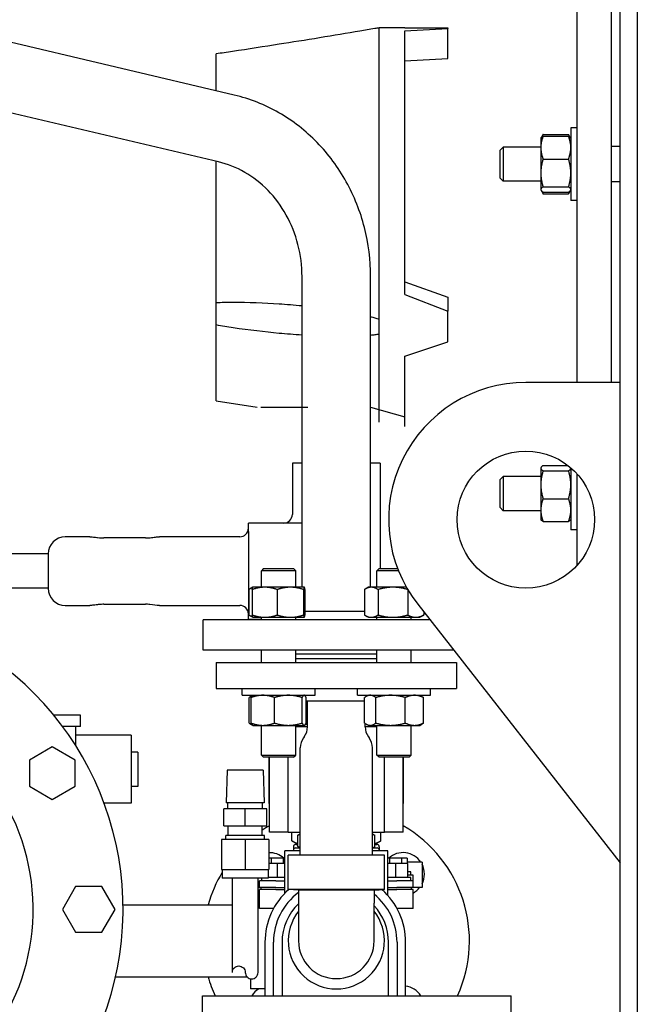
# Model space of a CAD drawing. Header units: inches. Extents: x 5 to 1128, y -85 to 748.
# Tile 262 of 656: x 399 to 408, y 195 to 209. Entities that reach past the tile are written whole.
import ezdxf

# ---------------------------------------------------------------- set-up
doc = ezdxf.new("R2010")
doc.units = ezdxf.units.IN
doc.header["$LTSCALE"] = 32
doc.header["$MEASUREMENT"] = 0
doc.layers.add('Visible (ANSI)', color=7, linetype='Continuous', lineweight=30)

msp = doc.modelspace()

# ---------------------------------------------------------------- linework, layer by layer
at = {"layer": 'Visible (ANSI)'}
for p, q in [((407.78063, 191.29617), (407.78063, 250.79617)), ((407.15563, 204.04617), (407.15563, 239.16095)), ((407.65563, 204.04617), (407.65563, 238.77468)), ((408.03063, 225.79617), (408.03063, 191.29617)), ((402.15571, 208.23257), (396.15563, 209.64929)), ((404.26863, 209.21219), (404.26863, 209.21492)), ((404.64363, 209.21492), (404.26863, 209.21492)), ((404.26863, 204.96588), (404.26863, 209.21219)), ((404.64363, 209.16833), (405.26863, 209.20287)), ((405.26863, 209.21455), (405.26863, 209.20287)), ((405.26863, 208.98415), (405.26863, 209.20287)), ((404.64363, 205.3277), (404.64363, 209.16833)), ((405.26863, 208.76543), (405.26863, 208.98415)), ((401.89363, 208.29445), (401.89363, 208.83283)), ((404.64363, 208.73083), (405.26863, 208.76543)), ((401.92591, 207.25933), (396.15563, 208.6218)), ((406.62717, 207.60702), (406.65733, 207.65925)), ((406.65733, 207.65925), (407.02834, 207.65925)), ((406.65733, 207.63313), (407.02834, 207.63313)), ((407.05849, 207.60702), (407.02834, 207.65925)), ((407.06183, 207.75749), (407.06183, 206.69499)), ((407.15563, 207.75749), (407.06183, 207.75749)), ((406.03063, 207.42905), (406.07641, 207.47624)), ((406.07641, 207.47624), (406.07641, 206.97624)), ((406.62383, 207.47624), (406.07641, 207.47624)), ((406.62383, 207.60124), (406.62717, 207.60702)), ((406.62383, 207.60124), (406.62383, 207.46728)), ((407.06183, 207.60124), (407.05849, 207.60702)), ((407.78063, 207.48374), (407.65563, 207.48374)), ((406.03063, 207.02342), (406.03063, 207.42905)), ((406.62383, 207.46728), (406.62383, 207.09798)), ((401.89363, 205.2105), (401.89363, 207.26695)), ((406.65733, 207.30143), (407.02834, 207.30143)), ((406.62383, 207.09798), (406.62383, 206.85693)), ((406.03063, 207.02342), (406.07641, 206.97624)), ((406.62383, 206.97624), (406.07641, 206.97624)), ((407.78063, 206.96874), (407.65563, 206.96874)), ((406.62383, 206.85693), (406.62383, 206.85124)), ((406.62383, 206.85124), (406.62717, 206.84545)), ((406.62717, 206.84545), (406.65733, 206.79322)), ((406.65733, 206.89453), (407.02834, 206.89453)), ((406.65733, 206.81934), (407.02834, 206.81934)), ((406.65733, 206.79322), (407.02834, 206.79322)), ((407.05849, 206.84545), (407.02834, 206.79322)), ((407.06183, 206.85124), (407.05849, 206.84545)), ((407.15563, 206.69499), (407.06183, 206.69499)), ((403.14363, 201.06117), (403.14363, 205.58617)), ((404.14363, 201.06117), (404.14363, 205.58617)), ((404.64363, 205.51099), (405.26863, 205.28754)), ((404.64363, 205.51099), (405.26863, 205.28755)), ((404.64363, 205.3277), (405.26863, 205.08652)), ((401.89363, 204.88268), (401.89363, 205.2105)), ((405.26863, 205.28755), (405.26863, 205.28754)), ((405.26863, 205.28754), (405.26863, 205.18703)), ((405.26863, 205.18703), (405.26863, 205.08652)), ((405.26863, 204.63627), (405.26863, 205.08652)), ((404.26863, 204.74793), (404.26863, 204.96588)), ((401.89363, 203.77742), (401.89363, 204.88268)), ((404.26863, 203.46494), (404.26863, 204.74793)), ((404.64363, 204.42998), (405.26863, 204.63627)), ((404.64363, 204.42998), (405.26863, 204.63626)), ((405.26863, 204.63627), (405.26863, 204.63626)), ((404.64363, 203.40242), (404.64363, 204.42998)), ((407.78063, 204.04617), (406.40563, 204.04617)), ((401.89363, 203.77742), (402.48738, 203.68367)), ((402.54343, 203.68367), (403.22847, 203.68367)), ((404.14363, 203.68367), (404.64363, 203.54392)), ((403.14363, 202.87117), (403.00238, 202.87117)), ((403.00238, 202.87117), (403.00238, 202.12117)), ((404.28488, 202.87117), (404.14363, 202.87117)), ((404.28488, 202.87117), (404.28488, 201.33367)), ((406.62383, 202.80162), (406.62717, 202.80741)), ((406.62383, 202.80162), (406.62383, 202.79593)), ((406.62383, 202.79593), (406.62383, 202.55488)), ((406.65733, 202.83352), (407.02214, 202.83352)), ((406.65733, 202.75833), (407.02834, 202.75833)), ((407.06183, 202.80076), (407.06183, 201.89537)), ((406.03063, 202.62943), (406.07641, 202.67662)), ((406.03063, 202.22381), (406.03063, 202.62943)), ((406.07641, 202.67662), (406.07641, 202.17662)), ((406.62383, 202.67662), (406.07641, 202.67662)), ((407.15563, 201.38473), (407.15563, 202.70761)), ((406.62383, 202.55488), (406.62383, 202.18558)), ((406.65733, 202.35143), (407.02834, 202.35143)), ((406.03063, 202.22381), (406.07641, 202.17662)), ((406.62383, 202.17662), (406.07641, 202.17662)), ((406.62383, 202.18558), (406.62383, 202.05162)), ((406.62383, 202.05162), (406.62717, 202.04584)), ((406.65733, 202.01972), (407.02834, 202.01972)), ((407.06183, 202.05162), (407.05849, 202.04584)), ((402.36113, 201.87117), (402.36113, 201.99617)), ((402.84935, 201.99617), (402.36113, 201.99617)), ((403.14363, 201.99617), (402.84935, 201.99617)), ((407.15563, 201.89537), (407.06183, 201.89537)), ((400.04934, 201.79617), (399.69363, 201.79617)), ((400.86113, 201.77942), (400.25663, 201.77942)), ((401.31299, 201.79617), (401.06842, 201.79617)), ((401.72358, 201.79617), (401.31299, 201.79617)), ((401.90928, 201.79617), (401.72358, 201.79617)), ((402.23613, 201.79617), (401.90928, 201.79617)), ((402.36113, 201.87117), (402.36113, 200.72117)), ((399.44363, 201.54617), (398.81863, 201.54617)), ((399.44363, 201.54617), (399.44363, 201.04617)), ((402.58348, 201.33367), (402.55218, 201.30237)), ((403.05218, 201.30237), (402.55218, 201.30237)), ((402.55218, 201.06117), (402.55218, 201.30237)), ((402.58348, 201.33367), (403.02088, 201.33367)), ((403.02088, 201.33367), (403.05218, 201.30237)), ((403.05218, 201.06117), (403.05218, 201.30237)), ((404.26639, 201.33367), (404.23509, 201.30237)), ((404.54909, 201.30237), (404.23509, 201.30237)), ((404.23509, 201.06117), (404.23509, 201.30237)), ((404.26639, 201.33367), (404.53685, 201.33367)), ((399.44363, 201.04617), (398.81863, 201.04617)), ((402.36961, 201.02768), (402.36961, 200.65666)), ((402.42679, 201.06095), (402.37978, 201.0338)), ((402.41775, 201.02768), (402.41775, 200.65666)), ((402.42718, 201.06117), (402.42679, 201.06095)), ((402.60016, 201.06117), (402.42718, 201.06117)), ((402.97477, 201.06117), (402.60016, 201.06117)), ((402.78256, 201.02768), (402.78256, 200.65666)), ((403.17679, 201.06117), (402.97477, 201.06117)), ((403.16698, 201.02768), (403.16698, 200.65666)), ((403.17718, 201.06117), (403.17679, 201.06117)), ((403.17718, 201.06117), (403.17756, 201.06095)), ((403.1866, 201.02768), (403.1866, 200.65666)), ((404.05252, 201.02768), (404.05252, 200.65666)), ((404.11009, 201.06117), (404.06269, 201.0338)), ((404.15217, 201.06117), (404.11009, 201.06117)), ((404.46811, 201.06117), (404.15217, 201.06117)), ((404.25182, 201.02768), (404.25182, 200.65666)), ((404.66501, 201.06117), (404.46811, 201.06117)), ((404.68439, 201.02768), (404.68439, 201.02768)), ((404.68439, 201.02768), (404.68439, 200.65666)), ((399.69363, 200.79617), (400.04934, 200.79617)), ((400.25663, 200.81292), (400.86113, 200.81292)), ((401.06842, 200.79617), (401.31299, 200.79617)), ((401.31299, 200.79617), (401.72358, 200.79617)), ((401.72358, 200.79617), (401.90928, 200.79617)), ((401.90928, 200.79617), (402.23613, 200.79617)), ((404.83095, 200.81313), (407.78063, 197.04617)), ((405.00867, 200.58617), (401.70363, 200.58617)), ((401.70363, 200.14617), (401.70363, 200.58617)), ((402.36113, 200.59617), (402.36113, 200.72117)), ((402.36113, 200.59617), (402.55218, 200.59617)), ((402.42679, 200.62339), (402.37978, 200.65054)), ((402.42718, 200.62317), (402.42679, 200.62339)), ((402.42718, 200.62317), (402.60016, 200.62317)), ((402.55218, 200.58617), (402.55218, 200.62317)), ((402.60016, 200.62317), (402.97477, 200.62317)), ((402.97477, 200.62317), (403.17679, 200.62317)), ((403.05218, 200.58617), (403.05218, 200.62317)), ((403.17679, 200.62317), (403.17718, 200.62317)), ((403.17718, 200.62317), (403.17756, 200.62339)), ((404.05252, 200.70617), (403.1866, 200.70617)), ((404.11009, 200.62317), (404.06269, 200.65054)), ((404.11009, 200.62317), (404.15217, 200.62317)), ((404.15217, 200.62317), (404.46811, 200.62317)), ((404.23509, 200.58617), (404.23509, 200.62317)), ((404.46811, 200.62317), (404.80102, 200.62317)), ((404.73509, 200.58617), (404.73509, 200.62317)), ((404.80102, 200.62317), (404.86009, 200.62317)), ((404.86009, 200.62317), (404.90749, 200.65054)), ((404.91766, 200.7024), (404.91766, 200.65666)), ((405.35321, 200.14617), (401.70363, 200.14617)), ((402.55218, 199.96367), (402.55218, 200.14617)), ((403.05218, 199.96367), (403.05218, 200.14617)), ((404.23509, 200.08617), (403.05218, 200.08617)), ((403.05218, 200.02367), (404.23509, 200.02367)), ((404.23509, 199.96367), (404.23509, 200.14617)), ((404.73509, 199.96367), (404.73509, 200.14617)), ((401.89363, 199.96367), (405.39363, 199.96367)), ((401.89363, 199.96367), (401.89363, 199.58367)), ((405.39363, 199.96367), (405.39363, 199.58367)), ((401.89363, 199.58367), (405.39363, 199.58367)), ((402.27093, 199.48667), (402.27093, 199.58367)), ((403.33343, 199.48667), (403.33343, 199.58367)), ((403.95384, 199.48667), (403.95384, 199.58367)), ((405.01634, 199.48667), (405.01634, 199.58367)), ((402.27093, 199.48667), (403.33343, 199.48667)), ((402.37315, 199.08216), (402.37315, 199.45318)), ((402.42369, 199.48466), (402.39709, 199.4693)), ((402.40132, 199.08216), (402.40132, 199.45318)), ((402.42718, 199.48667), (402.42369, 199.48466)), ((402.74356, 199.08216), (402.74356, 199.45318)), ((403.14442, 199.08216), (403.14442, 199.45318)), ((403.17718, 199.48667), (403.18066, 199.48466)), ((403.20303, 199.08216), (403.20303, 199.45318)), ((403.95384, 199.48667), (405.01634, 199.48667)), ((404.05606, 199.08216), (404.05606, 199.45318)), ((404.11009, 199.48667), (404.08001, 199.4693)), ((404.21981, 199.08216), (404.21981, 199.45318)), ((404.64884, 199.08216), (404.64884, 199.45318)), ((404.86009, 199.48667), (404.89017, 199.4693)), ((404.91412, 199.08216), (404.91412, 199.45318)), ((403.20303, 199.40367), (404.05606, 199.40367)), ((403.22363, 199.02815), (403.22363, 199.40367)), ((399.91597, 199.19767), (399.52502, 199.19767)), ((399.91597, 199.03067), (399.91597, 199.19767)), ((399.91597, 199.03067), (399.6552, 199.03067)), ((399.84863, 198.74799), (399.84863, 199.03067)), ((402.42369, 199.05068), (402.39709, 199.06604)), ((402.42718, 199.04867), (402.42369, 199.05068)), ((402.42718, 199.04867), (402.57244, 199.04867)), ((402.55218, 198.61497), (402.55218, 199.04867)), ((402.57244, 199.04867), (402.94399, 199.04867)), ((402.94399, 199.04867), (403.17372, 199.04867)), ((403.05218, 198.61497), (403.05218, 199.04867)), ((403.05218, 199.03067), (403.22363, 199.03067)), ((403.17372, 199.04867), (403.17718, 199.04867)), ((403.17718, 199.04867), (403.18066, 199.05068)), ((403.18066, 199.05068), (403.20726, 199.06604)), ((404.06363, 199.02815), (404.06363, 199.07659)), ((404.06363, 199.03067), (404.23509, 199.03067)), ((404.11009, 199.04867), (404.08001, 199.06604)), ((404.11009, 199.04867), (404.13794, 199.04867)), ((404.13794, 199.04867), (404.43433, 199.04867)), ((404.23509, 198.61497), (404.23509, 199.04867)), ((404.43433, 199.04867), (404.78148, 199.04867)), ((404.73509, 198.61497), (404.73509, 199.04867)), ((404.78148, 199.04867), (404.86009, 199.04867)), ((404.86009, 199.04867), (404.89017, 199.06604)), ((400.65363, 198.90367), (399.84863, 198.90367)), ((400.65363, 198.90367), (400.65363, 197.91367)), ((403.17589, 198.8812), (403.16638, 198.86812)), ((404.11138, 198.8812), (404.12089, 198.86812)), ((399.50363, 198.73521), (399.17163, 198.54353)), ((399.83563, 198.54353), (399.50363, 198.73521)), ((403.11863, 197.15867), (403.11863, 198.72117)), ((404.16863, 197.15867), (404.16863, 198.72117)), ((400.74863, 198.65867), (400.65363, 198.65867)), ((400.74863, 198.65867), (400.74863, 198.15867)), ((402.55218, 198.61497), (403.05218, 198.61497)), ((402.58348, 198.58367), (402.55218, 198.61497)), ((403.02088, 198.58367), (402.58348, 198.58367)), ((402.6668, 197.91167), (402.6668, 198.58367)), ((402.66809, 197.49167), (402.66809, 198.58367)), ((402.94163, 197.49167), (402.94163, 198.58367)), ((403.02088, 198.58367), (403.05218, 198.61497)), ((404.23509, 198.61497), (404.73509, 198.61497)), ((404.26639, 198.58367), (404.23509, 198.61497)), ((404.70379, 198.58367), (404.26639, 198.58367)), ((404.34563, 197.49167), (404.34563, 198.58367)), ((404.61917, 197.49167), (404.61917, 198.58367)), ((404.62047, 197.91167), (404.62047, 198.58367)), ((404.70379, 198.58367), (404.73509, 198.61497)), ((399.17163, 198.54353), (399.17163, 198.16017)), ((399.83563, 198.16017), (399.83563, 198.54353)), ((402.05273, 198.39367), (402.03798, 197.92167)), ((402.57854, 198.39367), (402.05273, 198.39367)), ((402.57854, 198.39367), (402.59329, 197.92167)), ((399.17163, 198.16017), (399.50363, 197.96849)), ((399.50363, 197.96849), (399.83563, 198.16017)), ((400.74863, 198.15867), (400.65363, 198.15867)), ((400.65363, 197.91367), (400.25947, 197.91367)), ((402.59329, 197.92167), (402.03798, 197.92167)), ((402.06263, 197.83367), (402.06263, 197.92167)), ((402.56863, 197.83367), (402.56863, 197.92167)), ((402.66809, 197.91167), (402.6668, 197.91167)), ((404.62047, 197.91167), (404.61917, 197.91167)), ((402.31563, 197.83367), (402.00303, 197.83367)), ((402.00303, 197.58351), (402.00303, 197.83367)), ((402.62823, 197.83367), (402.31563, 197.83367)), ((402.31563, 197.58351), (402.31563, 197.83367)), ((402.62823, 197.58351), (402.62823, 197.83367)), ((402.00303, 197.58351), (402.31563, 197.58351)), ((402.06813, 197.44572), (402.06813, 197.58351)), ((402.31563, 197.58351), (402.62823, 197.58351)), ((402.56313, 197.44572), (402.56313, 197.58351)), ((402.59623, 197.44572), (402.03503, 197.44572)), ((402.03503, 197.38667), (402.03503, 197.44572)), ((402.59623, 197.38667), (402.59623, 197.44572)), ((402.94163, 197.49167), (402.66809, 197.49167)), ((402.94163, 197.49167), (403.11863, 197.49167)), ((402.997, 197.36469), (402.997, 197.49167)), ((403.11863, 197.46858), (403.08113, 197.44692)), ((403.08113, 197.28243), (403.08113, 197.44692)), ((404.16863, 197.49167), (404.34563, 197.49167)), ((404.16863, 197.46858), (404.20613, 197.44692)), ((404.20613, 197.28243), (404.20613, 197.44692)), ((404.29027, 197.36469), (404.29027, 197.49167)), ((404.61917, 197.49167), (404.34563, 197.49167)), ((402.31563, 197.38667), (401.97163, 197.38667)), ((401.97163, 197.38667), (401.97163, 196.94965)), ((402.65963, 197.38667), (402.31563, 197.38667)), ((402.31563, 197.38667), (402.31563, 196.94965)), ((402.65963, 197.38667), (402.65963, 196.94965)), ((403.08113, 197.31611), (402.997, 197.36469)), ((403.05563, 197.31467), (403.08113, 197.31467)), ((404.20613, 197.31611), (404.29027, 197.36469)), ((404.20613, 197.31467), (404.23163, 197.31467)), ((403.11863, 197.22117), (402.89363, 197.22117)), ((402.89363, 196.60361), (402.89363, 197.22117)), ((404.34413, 197.15867), (402.94313, 197.15867)), ((402.94313, 196.65867), (402.94313, 197.15867)), ((403.01863, 197.27767), (403.01863, 197.23367)), ((403.01863, 197.23367), (403.01863, 197.22117)), ((403.04863, 197.26367), (403.11863, 197.26367)), ((403.11363, 197.26367), (403.08113, 197.28243)), ((404.16863, 197.26367), (404.23863, 197.26367)), ((404.39363, 197.22117), (404.16863, 197.22117)), ((404.17363, 197.26367), (404.20613, 197.28243)), ((404.26863, 197.27767), (404.26863, 197.23367)), ((404.26863, 197.23367), (404.26863, 197.22117)), ((404.34413, 196.65867), (404.34413, 197.15867)), ((404.39363, 196.57031), (404.39363, 197.22117)), ((402.69542, 197.11367), (402.65963, 197.11367)), ((402.78202, 197.03367), (402.65963, 197.03367)), ((402.86863, 197.11367), (402.69542, 197.11367)), ((402.69542, 197.11367), (402.69542, 197.03367)), ((402.89363, 197.03367), (402.78202, 197.03367)), ((402.78202, 197.03367), (402.78202, 196.83367)), ((402.89363, 197.11367), (402.86863, 197.11367)), ((402.86863, 197.11367), (402.86863, 197.03367)), ((404.41864, 197.11367), (404.39363, 197.11367)), ((404.50524, 197.03367), (404.39363, 197.03367)), ((404.59184, 197.11367), (404.41864, 197.11367)), ((404.41864, 197.11367), (404.41864, 197.03367)), ((404.68024, 197.03367), (404.50524, 197.03367)), ((404.50524, 197.03367), (404.50524, 196.83367)), ((404.67845, 197.11367), (404.59184, 197.11367)), ((404.59184, 197.11367), (404.59184, 197.03367)), ((404.67845, 197.11367), (404.67845, 197.03367)), ((404.89363, 197.05467), (404.67845, 197.05467)), ((404.68024, 197.03367), (404.68024, 196.83367)), ((404.89363, 197.05467), (404.89363, 196.68367)), ((401.97163, 196.94965), (402.31563, 196.94965)), ((401.98163, 196.94965), (401.98163, 196.82367)), ((402.31563, 196.94965), (402.65963, 196.94965)), ((402.64963, 196.94965), (402.64963, 196.82367)), ((404.73024, 196.91367), (404.68024, 196.91367)), ((404.76363, 196.86367), (404.68024, 196.86367)), ((404.73024, 196.86367), (404.73024, 196.91367)), ((404.76363, 196.78367), (404.76363, 196.86367)), ((402.64963, 196.82367), (401.98163, 196.82367)), ((402.12813, 195.44867), (402.12813, 196.82367)), ((402.50313, 195.44867), (402.50313, 196.82367)), ((402.50334, 195.44867), (402.50334, 196.82367)), ((402.52363, 196.68367), (402.52363, 196.78367)), ((402.76363, 196.78367), (402.52363, 196.78367)), ((402.55702, 196.78367), (402.55702, 196.82367)), ((402.89363, 196.83367), (402.64963, 196.83367)), ((402.76363, 196.78367), (402.89363, 196.78367)), ((404.73024, 196.83367), (404.39363, 196.83367)), ((404.39363, 196.78367), (404.52363, 196.78367)), ((404.76363, 196.78367), (404.52363, 196.78367)), ((404.73024, 196.78367), (404.73024, 196.83367)), ((404.76363, 196.68367), (404.76363, 196.78367)), ((399.84385, 196.69891), (399.65217, 196.36691)), ((400.22721, 196.69891), (399.84385, 196.69891)), ((400.41889, 196.36691), (400.22721, 196.69891)), ((402.50334, 196.68367), (402.52363, 196.68367)), ((402.52363, 196.60917), (402.50334, 196.60917)), ((402.76363, 196.68367), (402.52363, 196.68367)), ((402.76363, 196.65867), (402.52363, 196.65867)), ((402.52363, 196.37867), (402.52363, 196.65867)), ((402.54863, 196.65867), (402.54863, 196.68367)), ((402.76363, 196.68367), (402.89363, 196.68367)), ((402.76363, 196.65867), (402.89363, 196.65867)), ((404.34413, 196.65867), (402.94313, 196.65867)), ((403.09263, 196.64467), (402.94313, 196.65867)), ((404.19463, 196.64467), (403.09263, 196.64467)), ((403.09263, 196.64467), (403.09263, 196.45967)), ((404.19463, 196.64467), (404.34413, 196.65867)), ((404.19463, 196.64467), (404.19463, 196.45967)), ((404.39363, 196.68367), (404.52363, 196.68367)), ((404.39363, 196.65867), (404.52363, 196.65867)), ((404.76363, 196.68367), (404.52363, 196.68367)), ((404.76363, 196.65867), (404.52363, 196.65867)), ((404.73863, 196.65867), (404.73863, 196.68367)), ((404.89363, 196.68367), (404.76363, 196.68367)), ((404.76363, 196.37867), (404.76363, 196.65867)), ((400.53513, 196.43367), (402.12813, 196.43367)), ((403.09263, 196.45967), (403.09263, 195.90867)), ((404.19463, 195.90867), (404.19463, 196.45967)), ((399.65217, 196.36691), (399.84385, 196.03491)), ((400.22721, 196.03491), (400.41889, 196.36691)), ((402.72784, 196.37867), (402.52363, 196.37867)), ((404.76363, 196.37867), (404.52842, 196.37867)), ((399.84385, 196.03491), (400.22721, 196.03491)), ((402.60313, 195.88867), (402.60313, 195.10867)), ((402.72813, 195.10867), (402.72813, 195.88867)), ((402.85226, 195.88867), (402.85226, 195.10867)), ((404.404, 195.10867), (404.404, 195.88867)), ((404.52813, 195.88867), (404.52813, 195.10867)), ((404.65313, 195.10867), (404.65313, 195.88867)), ((402.12834, 195.44867), (402.12834, 195.45485)), ((400.42617, 195.38367), (402.34182, 195.38367)), ((402.39363, 195.35625), (402.39363, 195.20817)), ((402.60313, 195.20817), (402.39363, 195.20817)), ((401.69063, 195.10867), (406.19063, 195.10867)), ((401.69063, 193.60867), (401.69063, 195.10867)), ((406.19063, 194.85867), (406.19063, 195.10867))]:
    msp.add_line(p, q, dxfattribs=at)
msp.add_circle((406.40563, 202.04617), 1, dxfattribs=at)
for centre, radius, start, end in [((406.40563, 202.04617), 2, 90, 218.062347), ((402.87738, 202.12117), 0.125, 270, 0), ((402.23613, 201.92117), 0.125, 270, 0), ((399.69363, 201.54617), 0.25, 90, 180), ((399.69363, 201.04617), 0.25, 180, 270), ((396.06563, 196.36685), 4.47, 278.693422, 80.031067), ((402.23613, 200.67117), 0.125, 0, 90), ((396.06563, 196.36685), 3.159, 308.525823, 88.367421), ((402.97363, 199.02815), 0.25, 324, 0), ((404.31363, 199.02815), 0.25, 180, 216), ((403.36863, 198.72117), 0.25, 144, 180), ((403.91863, 198.72117), 0.25, 0, 36), ((403.64363, 195.90867), 1.94, 120.18915, 123.845736), ((403.64363, 195.90867), 1.94, 335.646127, 59.81085), ((403.05563, 197.27767), 0.037, 90, 180), ((404.23163, 197.27767), 0.037, 0, 90), ((402.67136, 196.88094), 0.3125, 48.135927, 92.150825), ((403.04863, 197.23367), 0.03, 90, 180), ((404.23863, 197.23367), 0.03, 0, 90), ((404.6159, 196.88094), 0.3125, 33.774806, 131.864073), ((404.6159, 196.88094), 0.3125, 332.714111, 27.285889), ((403.64363, 195.90867), 1.94, 148.948168, 164.298922), ((402.67136, 196.88094), 0.3125, 237.474278, 240.420295), ((403.62813, 195.88867), 1.025, 131.364376, 180), ((403.62813, 195.88867), 0.9, 126.512632, 180), ((403.62813, 195.88867), 0.9, 0, 50.990853), ((403.62813, 195.88867), 1.025, 0, 48.414078), ((404.6159, 196.88094), 0.3125, 298.211664, 320.856129), ((403.62813, 195.88867), 0.77587, 133.645406, 180), ((403.64363, 195.90867), 0.7005, 141.86714, 38.13286), ((403.62813, 195.88867), 0.77587, 0, 43.101165), ((403.64363, 195.90867), 0.551, 180, 0), ((403.64363, 195.90867), 1.94, 195.701078, 204.353873), ((402.67136, 194.9364), 0.3125, 119.579705, 146.545827), ((404.6159, 194.9364), 0.3125, 33.454173, 83.158096)]:
    msp.add_arc(centre, radius, start, end, dxfattribs=at)
for points, knots in [([(404.26863, 209.21219), (404.24724, 209.20854), (404.22544, 209.20483), (404.13045, 209.18866), (404.05569, 209.17602), (403.80479, 209.13384), (403.60276, 209.10036), (403.19751, 209.03443), (402.99428, 209.00198), (402.59585, 208.93934), (402.36136, 208.90316), (402.04983, 208.85615), (401.97117, 208.84437), (401.89363, 208.83283)], [8.07902497, 8.07902497, 8.07902497, 8.07902497, 8.23984899, 8.23984899, 8.77435374, 8.77435374, 10.20050487, 10.20050487, 11.626656, 11.626656, 13.27415549, 13.27415549, 13.83319505, 13.83319505, 13.83319505, 13.83319505]), ([(404.14363, 205.58617), (404.14363, 205.82772), (404.11331, 206.06927), (403.99374, 206.53603), (403.90448, 206.76123), (403.67221, 207.17949), (403.52918, 207.37253), (403.19828, 207.71188), (403.0104, 207.85815), (402.60274, 208.09169), (402.383, 208.1789), (402.15571, 208.23257)], [4.71238898, 4.71238898, 4.71238898, 4.71238898, 4.98373044, 4.98373044, 5.2550719, 5.2550719, 5.52641336, 5.52641336, 5.79775483, 5.79775483, 6.06909629, 6.06909629, 6.06909629, 6.06909629]), ([(403.14363, 205.58617), (403.14363, 205.74444), (403.1237, 205.90268), (403.04592, 206.2063), (402.9881, 206.35163), (402.84011, 206.61811), (402.74999, 206.73924), (402.54554, 206.9489), (402.43127, 207.03744), (402.18767, 207.177), (402.05837, 207.22806), (401.92591, 207.25933)], [4.71238898, 4.71238898, 4.71238898, 4.71238898, 4.98373044, 4.98373044, 5.2550719, 5.2550719, 5.52641336, 5.52641336, 5.79775483, 5.79775483, 6.06909629, 6.06909629, 6.06909629, 6.06909629]), ([(401.89363, 205.2105), (401.97117, 205.21338), (402.04983, 205.21469), (402.36136, 205.21548), (402.59585, 205.20619), (402.91593, 205.1851), (403.02855, 205.1761), (403.14363, 205.16496)], [1.08845993, 1.08845993, 1.08845993, 1.08845993, 1.64749949, 1.64749949, 3.29499898, 3.29499898, 4.11673534, 4.11673534, 4.11673534, 4.11673534]), ([(404.14364, 205.00331), (404.1636, 204.99797), (404.1836, 204.99236), (404.22544, 204.97998), (404.24724, 204.97315), (404.26863, 204.96588)], [6.536355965, 6.536355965, 6.536355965, 6.536355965, 6.681805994, 6.681805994, 6.842630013, 6.842630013, 6.842630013, 6.842630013]), ([(403.14363, 204.73506), (403.02855, 204.74237), (402.91593, 204.75125), (402.80941, 204.76098), (402.59999, 204.78011), (402.36996, 204.80639), (402.0583, 204.85375), (401.97532, 204.8675), (401.89363, 204.88268)], [-0.82173636, -0.82173636, -0.82173636, -0.82173636, 0, 0, 0, 1.61556717, 1.61556717, 2.20429815, 2.20429815, 2.20429815, 2.20429815]), ([(404.26863, 204.74793), (404.24724, 204.74432), (404.22544, 204.7412), (404.1836, 204.73594), (404.1636, 204.73373), (404.14364, 204.73178)], [-3.54763103, -3.54763103, -3.54763103, -3.54763103, -3.386807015, -3.386807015, -3.241356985, -3.241356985, -3.241356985, -3.241356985]), ([(400.04934, 201.79617), (400.09509, 201.79617), (400.14159, 201.78825), (400.21212, 201.78112), (400.23442, 201.77936), (400.25663, 201.77936)], [0, 0, 0, 0, 0.3858058, 0.3858058, 0.555091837, 0.555091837, 0.555091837, 0.555091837]), ([(400.86113, 201.77936), (400.88373, 201.77936), (400.90641, 201.78118), (400.95513, 201.78614), (400.98107, 201.78973), (401.02742, 201.79463), (401.04805, 201.79617), (401.06842, 201.79617)], [0, 0, 0, 0, 0.172181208, 0.172181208, 0.383793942, 0.383793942, 0.555589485, 0.555589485, 0.555589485, 0.555589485]), ([(400.25663, 200.8132), (400.23163, 200.8132), (400.20647, 200.81117), (400.15569, 200.80549), (400.12966, 200.80162), (400.08558, 200.79732), (400.06733, 200.79617), (400.04934, 200.79617)], [0, 0, 0, 0, 0.190518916, 0.190518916, 0.402903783, 0.402903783, 0.555584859, 0.555584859, 0.555584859, 0.555584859]), ([(400.25663, 200.8132), (400.2323, 200.8132), (400.20789, 200.81125), (400.17697, 200.80786), (400.16957, 200.80698), (400.16222, 200.80608)], [0, 0, 0, 0, 0.185397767, 0.185397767, 0.244367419, 0.244367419, 0.244367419, 0.244367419]), ([(401.06842, 200.79617), (401.02237, 200.79617), (400.97492, 200.80452), (400.90434, 200.81168), (400.88268, 200.81319), (400.86113, 200.81319)], [0, 0, 0, 0, 0.39087907, 0.39087907, 0.555051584, 0.555051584, 0.555051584, 0.555051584]), ([(402.12813, 195.44867), (402.12813, 195.46067), (402.13056, 195.47376), (402.14129, 195.49842), (402.14962, 195.50998), (402.16713, 195.52536), (402.17623, 195.53135), (402.19746, 195.5399), (402.20961, 195.54242), (402.23269, 195.54242), (402.24494, 195.54041), (402.26831, 195.53108), (402.2794, 195.52374), (402.29647, 195.50667), (402.30369, 195.49614), (402.31327, 195.47303), (402.31563, 195.46046), (402.31563, 195.44867)], [0, 0, 0, 0, 0.15842174, 0.15842174, 0.316843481, 0.316843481, 0.424810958, 0.424810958, 0.532778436, 0.532778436, 0.627895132, 0.627895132, 0.723011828, 0.723011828, 0.812862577, 0.812862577, 0.902713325, 0.902713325, 0.902713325, 0.902713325]), ([(402.12834, 195.44867), (402.12834, 195.46067), (402.13076, 195.47376), (402.1415, 195.49842), (402.14982, 195.50998), (402.16734, 195.52536), (402.17644, 195.53135), (402.19764, 195.53989), (402.20975, 195.54241), (402.22198, 195.54242)], [0, 0, 0, 0, 0.15842174, 0.15842174, 0.316843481, 0.316843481, 0.424810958, 0.424810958, 0.532479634, 0.532479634, 0.532479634, 0.532479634]), ([(402.31563, 195.44867), (402.31563, 195.43688), (402.31799, 195.4243), (402.32758, 195.4012), (402.3348, 195.39067), (402.35187, 195.3736), (402.36295, 195.36626), (402.38632, 195.35693), (402.39857, 195.35492), (402.42165, 195.35492), (402.4338, 195.35744), (402.45503, 195.36599), (402.46413, 195.37198), (402.48165, 195.38736), (402.48997, 195.39892), (402.50071, 195.42358), (402.50313, 195.43667), (402.50313, 195.44867)], [-0.902713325, -0.902713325, -0.902713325, -0.902713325, -0.812862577, -0.812862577, -0.723011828, -0.723011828, -0.627895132, -0.627895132, -0.532778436, -0.532778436, -0.424810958, -0.424810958, -0.316843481, -0.316843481, -0.15842174, -0.15842174, 0, 0, 0, 0]), ([(402.40948, 195.35492), (402.40952, 195.35492), (402.40955, 195.35492), (402.42186, 195.35492), (402.43401, 195.35744), (402.45524, 195.36599), (402.46434, 195.37198), (402.48185, 195.38736), (402.49018, 195.39892), (402.50091, 195.42358), (402.50334, 195.43667), (402.50334, 195.44867)], [-0.533077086, -0.533077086, -0.533077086, -0.533077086, -0.532778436, -0.532778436, -0.424810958, -0.424810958, -0.316843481, -0.316843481, -0.15842174, -0.15842174, 0, 0, 0, 0])]:
    msp.add_open_spline(points, degree=3, knots=knots, dxfattribs=at)
for points in [[(404.64363, 209.21479), (404.85197, 209.21471), (405.0603, 209.21463), (405.26863, 209.21455)], [(400.04934, 201.79617), (400.08592, 201.79617), (400.12348, 201.79124), (400.16196, 201.78645)], [(403.08113, 197.28243), (403.08524, 197.28006), (403.09341, 197.2755), (403.10545, 197.26926), (403.11341, 197.26547), (403.11736, 197.26367)], [(404.16991, 197.26367), (404.17386, 197.26547), (404.18183, 197.26927), (404.19387, 197.27551), (404.20203, 197.28006), (404.20613, 197.28243)]]:
    msp.add_open_spline(points, degree=3, dxfattribs=at)
for points, weights in [([(406.65733, 207.63313), (406.62383, 207.54425), (406.62383, 207.46728)], [1, 1.0379548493, 1]), ([(406.62717, 207.60702), (406.63423, 207.61924), (406.65733, 207.63313)], [1.01647331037, 1.02587101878, 1]), ([(406.65733, 207.65925), (406.64531, 207.63843), (406.63773, 207.61924)], [1, 1.01329823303, 1.01727786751]), ([(407.04794, 207.61924), (407.04036, 207.63843), (407.02834, 207.65925)], [1.01727786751, 1.01329823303, 1]), ([(407.06183, 207.46728), (407.06183, 207.54425), (407.02834, 207.63313)], [1, 1.0379548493, 1]), ([(407.02834, 207.63313), (407.05144, 207.61924), (407.05849, 207.60702)], [1, 1.02587101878, 1.01647331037]), ([(406.62383, 207.46728), (406.62383, 207.39031), (406.65733, 207.30143)], [1, 1.0379548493, 1]), ([(407.02834, 207.30143), (407.06183, 207.39031), (407.06183, 207.46728)], [1, 1.0379548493, 1]), ([(406.65733, 207.30143), (406.62383, 207.1924), (406.62383, 207.09798)], [1, 1.0379548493, 1]), ([(407.06183, 207.09798), (407.06183, 207.1924), (407.02834, 207.30143)], [1, 1.0379548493, 1]), ([(406.62383, 207.09798), (406.62383, 207.00356), (406.65733, 206.89453)], [1, 1.0379548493, 1]), ([(407.02834, 206.89453), (407.06183, 207.00356), (407.06183, 207.09798)], [1, 1.0379548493, 1]), ([(406.65733, 206.89453), (406.62383, 206.87438), (406.62383, 206.85693)], [1, 1.0379548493, 1]), ([(406.62383, 206.85693), (406.62383, 206.83948), (406.65733, 206.81934)], [1, 1.0379548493, 1]), ([(406.63773, 206.83323), (406.64531, 206.81404), (406.65733, 206.79322)], [1.01727786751, 1.01329823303, 1]), ([(407.06183, 206.85693), (407.06183, 206.87438), (407.02834, 206.89453)], [1, 1.0379548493, 1]), ([(407.02834, 206.81934), (407.06183, 206.83948), (407.06183, 206.85693)], [1, 1.0379548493, 1]), ([(407.02834, 206.79322), (407.04036, 206.81404), (407.04794, 206.83323)], [1, 1.01329823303, 1.01727786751]), ([(406.65733, 202.83352), (406.62383, 202.81337), (406.62383, 202.79593)], [1, 1.0379548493, 1]), ([(406.62383, 202.79593), (406.62383, 202.77848), (406.65733, 202.75833)], [1, 1.0379548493, 1]), ([(406.65733, 202.75833), (406.62383, 202.6493), (406.62383, 202.55488)], [1, 1.0379548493, 1]), ([(407.02834, 202.75833), (407.06183, 202.77848), (407.06183, 202.79593)], [1, 1.0379548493, 1]), ([(407.06183, 202.55488), (407.06183, 202.6493), (407.02834, 202.75833)], [1, 1.0379548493, 1]), ([(407.06183, 202.79593), (407.06183, 202.79867), (407.06106, 202.80143)], [1, 1.0057862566, 1.00980827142]), ([(406.62383, 202.55488), (406.62383, 202.46046), (406.65733, 202.35143)], [1, 1.0379548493, 1]), ([(407.02834, 202.35143), (407.06183, 202.46046), (407.06183, 202.55488)], [1, 1.0379548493, 1]), ([(406.65733, 202.35143), (406.62383, 202.26255), (406.62383, 202.18558)], [1, 1.0379548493, 1]), ([(407.06183, 202.18558), (407.06183, 202.26255), (407.02834, 202.35143)], [1, 1.0379548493, 1]), ([(406.62383, 202.18558), (406.62383, 202.10861), (406.65733, 202.01972)], [1, 1.0379548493, 1]), ([(407.02834, 202.01972), (407.06183, 202.10861), (407.06183, 202.18558)], [1, 1.0379548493, 1]), ([(406.65733, 202.01972), (406.63423, 202.03362), (406.62717, 202.04584)], [1, 1.02587101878, 1.01647331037]), ([(407.05849, 202.04584), (407.05144, 202.03362), (407.02834, 202.01972)], [1.01647331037, 1.02587101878, 1]), ([(402.42301, 201.05353), (402.39776, 201.04534), (402.36961, 201.02768)], [1.01895290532, 1.01965956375, 1]), ([(402.60016, 201.06117), (402.5155, 201.06117), (402.41775, 201.02768)], [1, 1.0379548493, 1]), ([(402.41775, 201.02768), (402.42259, 201.05852), (402.42679, 201.06095)], [1, 1.03485311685, 1.00569650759]), ([(402.78256, 201.02768), (402.68481, 201.06117), (402.60016, 201.06117)], [1, 1.0379548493, 1]), ([(402.97477, 201.06117), (402.88557, 201.06117), (402.78256, 201.02768)], [1, 1.0379548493, 1]), ([(403.16698, 201.02768), (403.06398, 201.06117), (402.97477, 201.06117)], [1, 1.0379548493, 1]), ([(403.17679, 201.06117), (403.17224, 201.06117), (403.16698, 201.02768)], [1, 1.0379548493, 1]), ([(403.1866, 201.02768), (403.18134, 201.06117), (403.17679, 201.06117)], [1, 1.0379548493, 1]), ([(404.15217, 201.06117), (404.10592, 201.06117), (404.05252, 201.02768)], [1, 1.0379548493, 1]), ([(404.25182, 201.02768), (404.19842, 201.06117), (404.15217, 201.06117)], [1, 1.0379548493, 1]), ([(404.46811, 201.06117), (404.36773, 201.06117), (404.25182, 201.02768)], [1, 1.0379548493, 1]), ([(404.68439, 201.02768), (404.56848, 201.06117), (404.46811, 201.06117)], [1, 1.0379548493, 1]), ([(402.36961, 200.65666), (402.39776, 200.639), (402.42301, 200.63081)], [1, 1.01965956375, 1.01895290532]), ([(402.41775, 200.65666), (402.5155, 200.62317), (402.60016, 200.62317)], [1, 1.0379548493, 1]), ([(402.42679, 200.62339), (402.42259, 200.62581), (402.41775, 200.65666)], [1.00569650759, 1.03485311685, 1]), ([(402.60016, 200.62317), (402.68481, 200.62317), (402.78256, 200.65666)], [1, 1.0379548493, 1]), ([(402.78256, 200.65666), (402.88557, 200.62317), (402.97477, 200.62317)], [1, 1.0379548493, 1]), ([(402.97477, 200.62317), (403.06398, 200.62317), (403.16698, 200.65666)], [1, 1.0379548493, 1]), ([(403.16698, 200.65666), (403.17224, 200.62317), (403.17679, 200.62317)], [1, 1.0379548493, 1]), ([(403.17679, 200.62317), (403.18134, 200.62317), (403.1866, 200.65666)], [1, 1.0379548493, 1]), ([(404.05252, 200.65666), (404.10592, 200.62317), (404.15217, 200.62317)], [1, 1.0379548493, 1]), ([(404.15217, 200.62317), (404.19842, 200.62317), (404.25182, 200.65666)], [1, 1.0379548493, 1]), ([(404.25182, 200.65666), (404.36773, 200.62317), (404.46811, 200.62317)], [1, 1.0379548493, 1]), ([(404.46811, 200.62317), (404.56848, 200.62317), (404.68439, 200.65666)], [1, 1.0379548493, 1]), ([(404.68439, 200.65666), (404.74689, 200.62317), (404.80102, 200.62317)], [1, 1.0379548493, 1]), ([(404.80102, 200.62317), (404.85515, 200.62317), (404.91766, 200.65666)], [1, 1.0379548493, 1]), ([(404.91766, 200.65666), (404.91251, 200.65343), (404.90749, 200.65054)], [1, 1.00353685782, 1.0064145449]), ([(402.41703, 199.47903), (402.39628, 199.47084), (402.37315, 199.45318)], [1.01895290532, 1.01965956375, 1]), ([(402.57244, 199.48667), (402.49302, 199.48667), (402.40132, 199.45318)], [1, 1.0379548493, 1]), ([(402.40132, 199.45318), (402.41326, 199.47863), (402.42369, 199.48466)], [1, 1.02858857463, 1.0141098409]), ([(402.74356, 199.45318), (402.65186, 199.48667), (402.57244, 199.48667)], [1, 1.0379548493, 1]), ([(402.94399, 199.48667), (402.85097, 199.48667), (402.74356, 199.45318)], [1, 1.0379548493, 1]), ([(403.14442, 199.45318), (403.03701, 199.48667), (402.94399, 199.48667)], [1, 1.0379548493, 1]), ([(403.17372, 199.48667), (403.16012, 199.48667), (403.14442, 199.45318)], [1, 1.0379548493, 1]), ([(403.20303, 199.45318), (403.18733, 199.48667), (403.17372, 199.48667)], [1, 1.0379548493, 1]), ([(404.13794, 199.48667), (404.09994, 199.48667), (404.05606, 199.45318)], [1, 1.0379548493, 1]), ([(404.21981, 199.45318), (404.17594, 199.48667), (404.13794, 199.48667)], [1, 1.0379548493, 1]), ([(404.43433, 199.48667), (404.33477, 199.48667), (404.21981, 199.45318)], [1, 1.0379548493, 1]), ([(404.64884, 199.45318), (404.53388, 199.48667), (404.43433, 199.48667)], [1, 1.0379548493, 1]), ([(404.78148, 199.48667), (404.71992, 199.48667), (404.64884, 199.45318)], [1, 1.0379548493, 1]), ([(404.91412, 199.45318), (404.84304, 199.48667), (404.78148, 199.48667)], [1, 1.0379548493, 1]), ([(404.89017, 199.4693), (404.90175, 199.46262), (404.91412, 199.45318)], [1.01511643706, 1.01041754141, 1]), ([(402.37315, 199.08216), (402.39628, 199.0645), (402.41703, 199.05631)], [1, 1.01965956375, 1.01895290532]), ([(402.40132, 199.08216), (402.49302, 199.04867), (402.57244, 199.04867)], [1, 1.0379548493, 1]), ([(402.42369, 199.05068), (402.41326, 199.05671), (402.40132, 199.08216)], [1.0141098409, 1.02858857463, 1]), ([(402.57244, 199.04867), (402.65186, 199.04867), (402.74356, 199.08216)], [1, 1.0379548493, 1]), ([(402.74356, 199.08216), (402.85097, 199.04867), (402.94399, 199.04867)], [1, 1.0379548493, 1]), ([(402.94399, 199.04867), (403.03701, 199.04867), (403.14442, 199.08216)], [1, 1.0379548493, 1]), ([(403.14442, 199.08216), (403.16012, 199.04867), (403.17372, 199.04867)], [1, 1.0379548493, 1]), ([(403.17372, 199.04867), (403.18733, 199.04867), (403.20303, 199.08216)], [1, 1.0379548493, 1]), ([(403.19504, 199.06699), (403.20899, 199.07208), (403.22363, 199.07867)], [1.01442793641, 1.01064760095, 1.0037260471]), ([(403.22363, 199.07659), (403.21526, 199.07066), (403.20726, 199.06604)], [1.00586073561, 1.01186100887, 1.01511643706]), ([(404.05606, 199.08216), (404.09994, 199.04867), (404.13794, 199.04867)], [1, 1.0379548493, 1]), ([(404.13794, 199.04867), (404.17594, 199.04867), (404.21981, 199.08216)], [1, 1.0379548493, 1]), ([(404.21981, 199.08216), (404.33477, 199.04867), (404.43433, 199.04867)], [1, 1.0379548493, 1]), ([(404.43433, 199.04867), (404.53388, 199.04867), (404.64884, 199.08216)], [1, 1.0379548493, 1]), ([(404.64884, 199.08216), (404.71992, 199.04867), (404.78148, 199.04867)], [1, 1.0379548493, 1]), ([(404.78148, 199.04867), (404.84304, 199.04867), (404.91412, 199.08216)], [1, 1.0379548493, 1]), ([(404.91412, 199.08216), (404.90175, 199.07272), (404.89017, 199.06604)], [1, 1.01041754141, 1.01511643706]), ([(403.08113, 197.44692), (403.10046, 197.45808), (403.11863, 197.46626)], [1.36736292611, 1.39301032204, 1.41243842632]), ([(404.16863, 197.46626), (404.18681, 197.45808), (404.20613, 197.44692)], [1.41243842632, 1.39301032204, 1.36736292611]), ([(402.997, 197.36469), (403.04131, 197.3391), (403.08113, 197.32683)], [1.56750619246, 1.62726627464, 1.65757188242]), ([(404.20613, 197.32683), (404.24595, 197.3391), (404.29027, 197.36469)], [1.65757188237, 1.6272662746, 1.56750619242])]:
    msp.add_rational_spline(points, weights, degree=2, dxfattribs=at)

doc.saveas('drawing.dxf')
